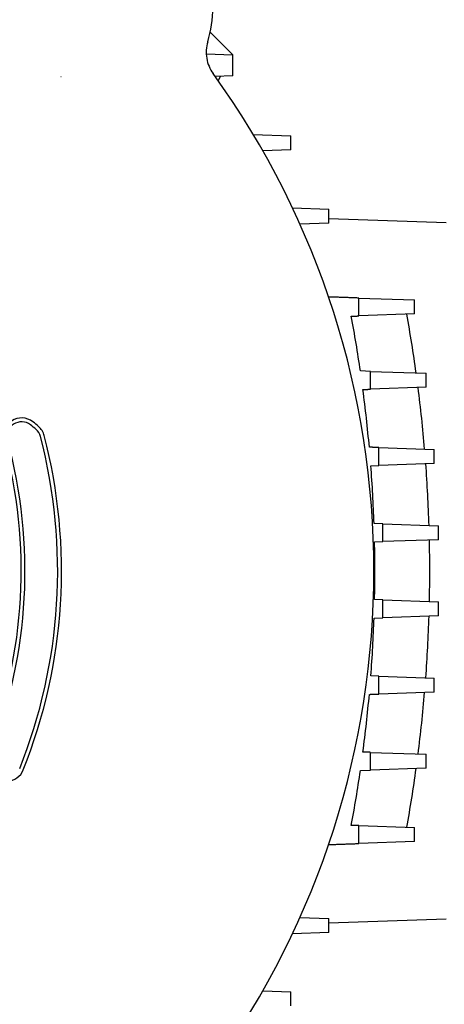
# Model space of a CAD drawing. Header units: inches. Extents: x 24 to 1128, y -58 to 748.
# Tile 267 of 656: x 432.34 to 436.95, y 298.84 to 309.53. Entities that reach past the tile are written whole.
import ezdxf

# ---------------------------------------------------------------- set-up
doc = ezdxf.new("R2010")
doc.units = ezdxf.units.IN
doc.header["$LTSCALE"] = 32
doc.header["$MEASUREMENT"] = 0
doc.layers.add('Visible (ANSI)', color=7, linetype='Continuous', lineweight=30)

msp = doc.modelspace()

# ---------------------------------------------------------------- linework, layer by layer
at = {"layer": 'Visible (ANSI)'}
for p, q in [((434.40962, 309.39042), (434.65592, 309.14412)), ((434.36651, 309.15422), (434.65592, 309.14412)), ((434.65592, 308.916), (434.65592, 309.14412)), ((434.65592, 308.916), (434.46379, 308.90929)), ((434.52151, 308.91131), (434.495, 308.8654)), ((434.87571, 308.28096), (435.28484, 308.26667)), ((435.28484, 308.11459), (435.28484, 308.26667)), ((435.28484, 308.11459), (434.97906, 308.10392)), ((435.30132, 307.48392), (435.69693, 307.47011)), ((435.69693, 307.31803), (435.69693, 307.47011)), ((435.69693, 307.37009), (436.96813, 307.3257)), ((435.69693, 307.31803), (435.38263, 307.30706)), ((436.02194, 306.5055), (436.62577, 306.48441)), ((436.62577, 306.33234), (436.62577, 306.48441)), ((436.62577, 306.33234), (436.02299, 306.31129)), ((436.1491, 305.71021), (436.03853, 305.71407)), ((436.1491, 305.71021), (436.75247, 305.68914)), ((436.75247, 305.53706), (436.75247, 305.68914)), ((436.75247, 305.53706), (436.14989, 305.51602)), ((436.23726, 304.88342), (436.84024, 304.86237)), ((436.84024, 304.71029), (436.84024, 304.86237)), ((436.15205, 304.68626), (436.23775, 304.68925)), ((436.84024, 304.71029), (436.23775, 304.68925)), ((436.28125, 304.05664), (436.18667, 304.05994)), ((436.28125, 304.05664), (436.88394, 304.03559)), ((436.88394, 303.88352), (436.88394, 304.03559)), ((436.19212, 303.85936), (436.28141, 303.86248)), ((436.88394, 303.88352), (436.28141, 303.86248)), ((436.28141, 303.22986), (436.19212, 303.23298)), ((436.28141, 303.22986), (436.88394, 303.20882)), ((436.88394, 303.05675), (436.88394, 303.20882)), ((436.18667, 303.0324), (436.28125, 303.0357)), ((436.88394, 303.05675), (436.28125, 303.0357)), ((436.23775, 302.40309), (436.15205, 302.40608)), ((436.23775, 302.40309), (436.84024, 302.38205)), ((436.84024, 302.22997), (436.84024, 302.38205)), ((436.84024, 302.22997), (436.23726, 302.20892)), ((436.14989, 301.57632), (436.75247, 301.55528)), ((436.75247, 301.4032), (436.75247, 301.55528)), ((436.03853, 301.37827), (436.1491, 301.38213)), ((436.75247, 301.4032), (436.1491, 301.38213)), ((436.02299, 300.78105), (436.62577, 300.76)), ((436.62577, 300.60793), (436.62577, 300.76)), ((436.62577, 300.60793), (436.02194, 300.58684)), ((435.38263, 299.78528), (435.69693, 299.77431)), ((435.69693, 299.62223), (435.69693, 299.77431)), ((436.96813, 299.76664), (435.69693, 299.72225)), ((435.69693, 299.62223), (435.30132, 299.60842)), ((434.97906, 298.98842), (435.28484, 298.97774)), ((435.28484, 298.82567), (435.28484, 298.97774))]:
    msp.add_line(p, q, dxfattribs=at)
for centre, radius, start, end in [((426.96813, 303.54617), 7.91339, 42.616535, 42.61838), ((426.96813, 303.54617), 9.21672, 324.17061, 35.82939), ((432.36494, 305.00519), 0.19913, 52.175177, 195.128247), ((432.36494, 305.00519), 0.15748, 52.175177, 195.128247), ((431.66477, 304.10335), 1.29921, 48.783341, 52.175177), ((431.66477, 304.10335), 1.34086, 48.783341, 52.175177), ((432.41707, 304.96219), 0.19913, 14.56729, 48.783341), ((426.96813, 303.54617), 5.7874, 338.254846, 14.56729), ((426.96813, 303.54617), 5.82905, 338.254846, 14.56729), ((432.41707, 304.96219), 0.15748, 14.56729, 48.783341), ((426.96813, 303.54617), 5.39142, 338.574992, 15.128247), ((426.96813, 303.54617), 5.43307, 338.574992, 15.128247), ((432.19743, 301.4604), 0.19913, 209.054592, 338.254846)]:
    msp.add_arc(centre, radius, start, end, dxfattribs=at)
for centre, major_axis, ratio, start_param, end_param in [((433.10679, 309.66226), (0.64068, 1.17715), 0.99242517, 4.92161245, 5.20634525), ((383.71068, 303.22443), (-0.20928, 194.01899), 0.26967443, 4.72800881, 4.72900994), ((435.61046, 305.87684), (0.62806, -3.89912), 0.25168547, 1.48314056, 1.64651064), ((379.92962, 303.42593), (-0.07509, 182.15066), 0.30867163, 4.7237365, 4.72480267), ((435.72886, 305.11032), (0.41776, -3.89616), 0.24971079, 1.48131016, 1.65294171), ((377.82059, 303.52037), (-0.01567, 174.18688), 0.33537873, 4.71906934, 4.72018411), ((435.84351, 304.32911), (0.20277, -3.80765), 0.24301318, 1.4816272, 1.65727311), ((376.92054, 303.54522), (-0.00057, 170.30125), 0.34856455, 4.7142507, 4.71539083), ((435.89377, 303.54617), (0, -3.75194), 0.23912881, 1.48166403, 1.65992863), ((376.92054, 303.54711), (0.00057, 170.30099), 0.34856508, 4.70938713, 4.71052726), ((435.8435, 302.76345), (-0.20272, -3.80776), 0.24301293, 1.48425979, 1.65990114), ((377.82059, 303.57197), (0.01567, 174.18688), 0.33537873, 4.70459386, 4.70570862), ((435.729, 301.98251), (-0.41762, -3.89609), 0.24969273, 1.48851114, 1.66014628), ((379.92962, 303.66641), (0.07509, 182.15066), 0.30867163, 4.69997529, 4.70104146), ((435.61072, 301.21625), (-0.62783, -3.89902), 0.25165929, 1.4948674, 1.65824296), ((383.71068, 303.8679), (0.20928, 194.01899), 0.26967443, 4.69576802, 4.69676915)]:
    msp.add_ellipse(centre, major_axis=major_axis, ratio=ratio, start_param=start_param, end_param=end_param, dxfattribs=at)
for points, knots in [([(434.38261, 309.28479), (434.374, 309.25601), (434.3687, 309.22624), (434.365, 309.16628), (434.36661, 309.13608), (434.37663, 309.07679), (434.38505, 309.04771), (434.40829, 308.9922), (434.4231, 308.96579), (434.44072, 308.9414)], [0.000000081, 0.000000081, 0.000000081, 0.000000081, 0.228896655, 0.228896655, 0.45781631, 0.45781631, 0.687079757, 0.687079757, 0.916348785, 0.916348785, 0.916348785, 0.916348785]), ([(436.03853, 305.71407), (436.024, 305.81345), (436.00846, 305.9128), (435.97543, 306.11084), (435.95791, 306.20975), (435.93942, 306.30837)], [-1.52993284, -1.52993284, -1.52993284, -1.52993284, -0.7645741, -0.7645741, -0.000001, -0.000001, -0.000001, -0.000001]), ([(436.13564, 304.88697), (436.12625, 304.99155), (436.11573, 305.09615), (436.09256, 305.30479), (436.07987, 305.40908), (436.0661, 305.51309)], [-1.59960271, -1.59960271, -1.59960271, -1.59960271, -0.79950294, -0.79950294, -0.000001, -0.000001, -0.000001, -0.000001]), ([(436.18667, 304.05994), (436.18309, 304.16441), (436.1784, 304.26898), (436.16686, 304.47768), (436.16, 304.58207), (436.15205, 304.68626)], [-1.59269734, -1.59269734, -1.59269734, -1.59269734, -0.79617613, -0.79617613, -0.000001, -0.000001, -0.000001, -0.000001]), ([(436.19212, 303.23298), (436.1943, 303.33732), (436.19539, 303.44181), (436.19539, 303.65053), (436.1943, 303.75502), (436.19212, 303.85936)], [-1.59040189, -1.59040189, -1.59040189, -1.59040189, -0.79520145, -0.79520145, -0.000001, -0.000001, -0.000001, -0.000001]), ([(436.15205, 302.40608), (436.16, 302.51026), (436.16686, 302.61466), (436.1784, 302.82336), (436.18309, 302.92793), (436.18667, 303.0324)], [-1.59270066, -1.59270066, -1.59270066, -1.59270066, -0.79652385, -0.79652385, -0.000001, -0.000001, -0.000001, -0.000001]), ([(436.0661, 301.57925), (436.07987, 301.68326), (436.09256, 301.78755), (436.11573, 301.99618), (436.12625, 302.10079), (436.13564, 302.20537)], [-1.59960857, -1.59960857, -1.59960857, -1.59960857, -0.8001037, -0.8001037, -0.000001, -0.000001, -0.000001, -0.000001]), ([(435.93942, 300.78397), (435.95791, 300.88259), (435.97543, 300.9815), (436.00846, 301.17954), (436.024, 301.27889), (436.03853, 301.37827)], [-1.52993995, -1.52993995, -1.52993995, -1.52993995, -0.7653633, -0.7653633, -0.000001, -0.000001, -0.000001, -0.000001])]:
    msp.add_open_spline(points, degree=3, knots=knots, dxfattribs=at)
for points, weights in [([(436.02194, 306.5055), (435.85473, 306.51134), (435.69294, 306.51699)], [1.05027588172, 1.06332946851, 1.07621315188]), ([(435.93942, 306.30837), (435.98103, 306.30982), (436.02299, 306.31129)], [1.06605773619, 1.06244952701, 1.05883270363]), ([(436.0661, 305.51309), (436.10781, 305.51455), (436.14989, 305.51602)], [1.08957216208, 1.08550228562, 1.08142586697]), ([(436.23726, 304.88342), (436.18618, 304.88521), (436.13564, 304.88697)], [1.09145309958, 1.0964560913, 1.10144920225]), ([(436.13564, 302.20537), (436.18618, 302.20713), (436.23726, 302.20892)], [1.10144920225, 1.0964560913, 1.09145309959]), ([(436.14989, 301.57632), (436.10781, 301.57779), (436.0661, 301.57925)], [1.08142586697, 1.08550228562, 1.08957216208]), ([(436.02299, 300.78105), (435.98103, 300.78252), (435.93942, 300.78397)], [1.05883270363, 1.06244952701, 1.06605773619]), ([(435.69294, 300.57535), (435.85473, 300.581), (436.02194, 300.58684)], [1.0762131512, 1.06332946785, 1.05027588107])]:
    msp.add_rational_spline(points, weights, degree=2, dxfattribs=at)

doc.saveas('drawing.dxf')
